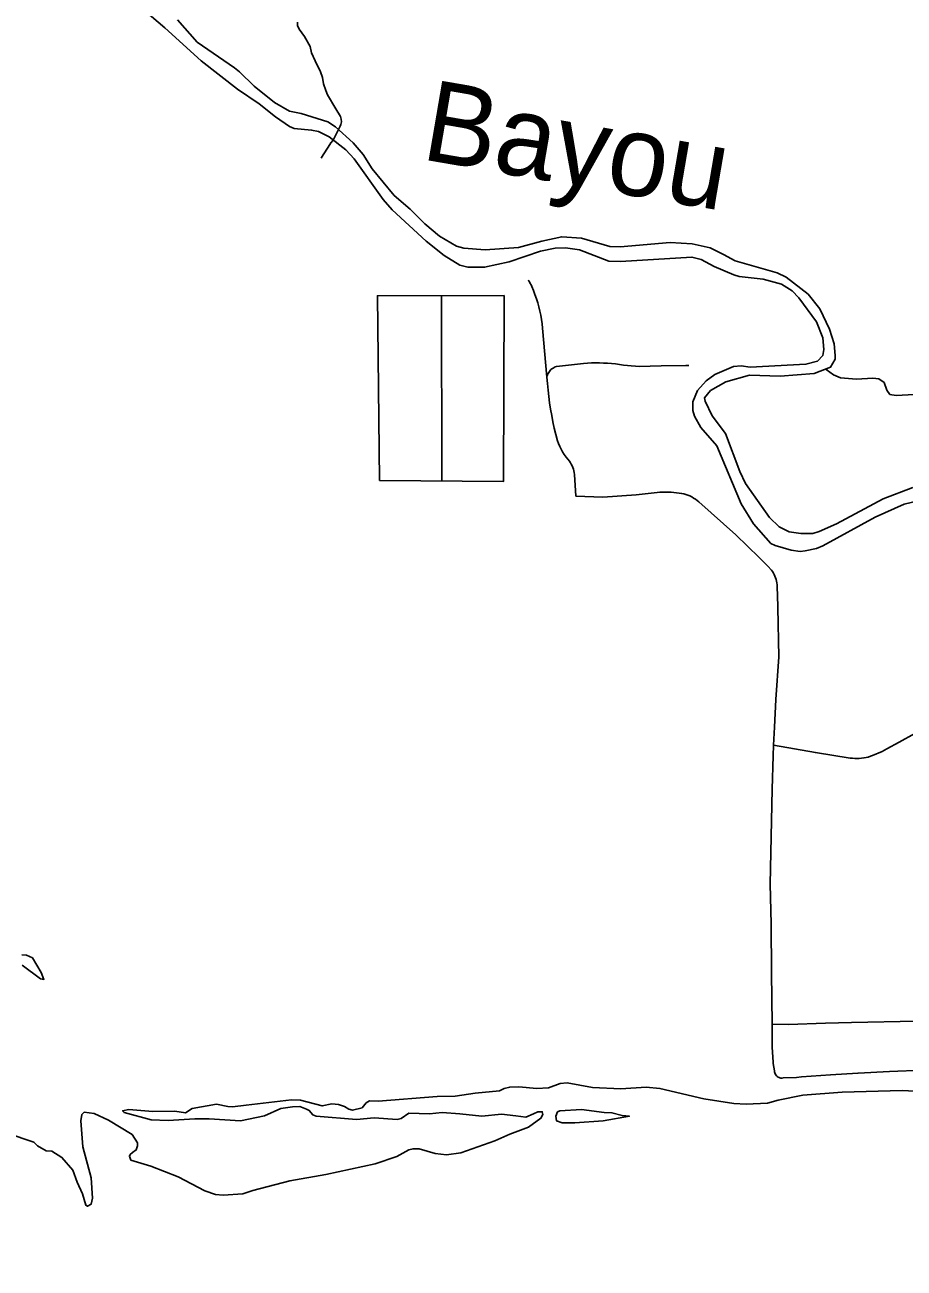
# Model space of a CAD drawing. Extents: x -19 to 366, y -4 to 359.
# Drawn here: x 151.042 to 151.913, y 194.154 to 195.386 of the extents above; entities that cross this region are included whole.
import ezdxf

# ---------------------------------------------------------------- set-up
doc = ezdxf.new("R2010")
doc.units = 0
for name, color, linetype in [('Level 34', 7, 'Continuous'), ('Level 35', 7, 'Continuous'), ('Level 45', 7, 'Continuous'), ('Level 60', 7, 'Continuous'), ('Level 9', 7, 'Continuous')]:
    doc.layers.add(name, color=color, linetype=linetype)

msp = doc.modelspace()

# ---------------------------------------------------------------- linework, layer by layer
at = {"layer": 'Level 34'}
for points in [[(151.5405, 195.1334), (151.5408, 195.1331), (151.5417, 195.1316), (151.5426, 195.1301), (151.5433, 195.1286), (151.544, 195.1269), (151.5457, 195.123), (151.5472, 195.119), (151.5487, 195.115), (151.5499, 195.1109), (151.5511, 195.1068), (151.5521, 195.1027), (151.553, 195.0985), (151.5537, 195.0943), (151.5543, 195.0901), (151.5547, 195.0858), (151.5591, 195.0373)], [(151.5591, 195.0373), (151.5594, 195.0385), (151.5598, 195.0397), (151.5602, 195.0408), (151.5608, 195.0419), (151.5615, 195.0429), (151.5622, 195.0439), (151.5631, 195.0448), (151.564, 195.0456), (151.5651, 195.0463), (151.5661, 195.0469), (151.5673, 195.0474), (151.5684, 195.0478), (151.5953, 195.0509), (151.5992, 195.0511), (151.6032, 195.0513), (151.6072, 195.0514), (151.6112, 195.0513), (151.6152, 195.0512), (151.6191, 195.051), (151.6231, 195.0507), (151.6271, 195.0504), (151.631, 195.0497), (151.6349, 195.0492), (151.6388, 195.0487), (151.6427, 195.0483), (151.6467, 195.0481), (151.6506, 195.0479), (151.6723, 195.0484), (151.6967, 195.0489), (151.6997, 195.0489)], [(151.5591, 195.0373), (151.5596, 195.0309), (151.5602, 195.0245), (151.5609, 195.0182), (151.5617, 195.0118), (151.5627, 195.0055), (151.5638, 194.9992), (151.565, 194.9929), (151.5664, 194.9867), (151.5678, 194.9804), (151.5694, 194.9742), (151.5705, 194.9714), (151.5718, 194.9686), (151.5732, 194.9659), (151.5746, 194.9632), (151.5762, 194.9606), (151.578, 194.9581), (151.5813, 194.9539), (151.5823, 194.9525), (151.5832, 194.9509), (151.584, 194.9494), (151.5847, 194.9477), (151.5853, 194.9461), (151.5858, 194.9444), (151.5862, 194.9427), (151.5865, 194.9409), (151.5876, 194.9194)], [(151.5876, 194.9194), (151.6144, 194.9185), (151.6476, 194.9208), (151.6683, 194.9231), (151.6711, 194.9233), (151.6738, 194.9234), (151.6766, 194.9234), (151.6793, 194.9234), (151.6821, 194.9232), (151.6849, 194.923), (151.6876, 194.9227), (151.6903, 194.9223), (151.6925, 194.922), (151.6946, 194.9216), (151.6966, 194.921), (151.6987, 194.9203), (151.7007, 194.9195), (151.7026, 194.9186), (151.7045, 194.9175), (151.7063, 194.9164), (151.708, 194.9151), (151.7097, 194.9137), (151.7462, 194.881), (151.7695, 194.8585), (151.7779, 194.85)], [(151.7779, 194.85), (151.7817, 194.8461), (151.7827, 194.8447), (151.7836, 194.8432), (151.7844, 194.8416), (151.7851, 194.84), (151.7857, 194.8384), (151.7862, 194.8368), (151.7866, 194.8351), (151.7869, 194.8334), (151.7872, 194.8316), (151.7873, 194.8299), (151.7879, 194.8105), (151.788, 194.8091), (151.7888, 194.7601)], [(151.7888, 194.7601), (151.786, 194.7179), (151.7846, 194.6904), (151.7838, 194.6726)], [(151.9237, 194.6841), (151.9083, 194.6757), (151.8961, 194.669)], [(151.7838, 194.6726), (151.7833, 194.662), (151.7822, 194.6289), (151.7803, 194.535), (151.7814, 194.4955), (151.7817, 194.4472), (151.7824, 194.3961)], [(151.8961, 194.669), (151.8912, 194.6663), (151.8819, 194.6623), (151.8797, 194.6616), (151.8776, 194.6609), (151.8754, 194.6604), (151.8732, 194.66), (151.8709, 194.6597), (151.8687, 194.6595), (151.8664, 194.6594), (151.8641, 194.6594), (151.8619, 194.6596), (151.8597, 194.6598), (151.8252, 194.6653), (151.7838, 194.6726)], [(151.7824, 194.3961), (151.7823, 194.3734), (151.7832, 194.3585), (151.7833, 194.3571), (151.7845, 194.3501), (151.7846, 194.3491), (151.7849, 194.348), (151.7853, 194.347), (151.7859, 194.346), (151.7866, 194.345), (151.7873, 194.3443), (151.7882, 194.3437), (151.7891, 194.3433), (151.79, 194.3429), (151.791, 194.3428), (151.792, 194.3427), (151.7931, 194.3429), (151.8065, 194.3435), (151.8115, 194.3439), (151.8402, 194.346), (151.8673, 194.3476), (151.8675, 194.3476), (151.8985, 194.3492), (151.932, 194.3505)], [(151.7824, 194.3961), (151.7985, 194.3959), (151.8352, 194.3971), (151.861, 194.398), (151.9255, 194.3992)]]:
    msp.add_lwpolyline(points, dxfattribs=at)
at = {"layer": 'Level 35'}
for points in [[(151.1805, 195.3832), (151.1605, 195.4001)], [(151.1929, 195.3913), (151.2124, 195.3691), (151.2493, 195.3436)], [(151.7444, 195.1385), (151.7247, 195.1469), (151.7119, 195.1537), (151.7028, 195.1562), (151.632, 195.1518), (151.6204, 195.1522), (151.5912, 195.1635), (151.5776, 195.1655), (151.5672, 195.1649), (151.5528, 195.1622), (151.5217, 195.1514), (151.4972, 195.1462), (151.4807, 195.1461), (151.4727, 195.1481), (151.4572, 195.1578), (151.4393, 195.1721), (151.4056, 195.2029), (151.3967, 195.2133), (151.368, 195.2536), (151.3597, 195.2624), (151.3431, 195.2752), (151.3326, 195.2807), (151.3258, 195.2821), (151.3087, 195.2837), (151.3039, 195.2855), (151.2901, 195.2953), (151.274, 195.3079), (151.2523, 195.3227), (151.2163, 195.3508), (151.1805, 195.3832)], [(151.2493, 195.3436), (151.2544, 195.3399), (151.2689, 195.3257), (151.2891, 195.3092), (151.304, 195.3009), (151.3154, 195.2986), (151.3419, 195.2902), (151.3494, 195.2852), (151.3671, 195.2694), (151.3768, 195.258), (151.3859, 195.2437), (151.4078, 195.2173), (151.4234, 195.2036), (151.4379, 195.1892), (151.4525, 195.1769), (151.4695, 195.167), (151.4768, 195.1652), (151.4977, 195.1633), (151.531, 195.1656), (151.5541, 195.1721), (151.5738, 195.1764), (151.5933, 195.1751), (151.6215, 195.1668), (151.6316, 195.1663), (151.6813, 195.1708), (151.7029, 195.1694), (151.7208, 195.1654), (151.734, 195.1586), (151.7455, 195.1524), (151.7872, 195.1406), (151.7962, 195.1364), (151.8181, 195.1193), (151.8297, 195.1049), (151.8392, 195.0847), (151.8438, 195.0704), (151.8449, 195.0588)], [(151.8012, 194.8659), (151.7852, 194.8704), (151.781, 194.8724), (151.7638, 194.8919), (151.7517, 194.9118), (151.7276, 194.9692), (151.7117, 194.9874), (151.7054, 194.9985), (151.7038, 195.0041), (151.7037, 195.0128), (151.7082, 195.0241), (151.7169, 195.0336), (151.7255, 195.0398), (151.7441, 195.0477), (151.7517, 195.0484), (151.7606, 195.0471), (151.8157, 195.05), (151.8272, 195.053), (151.8324, 195.0586), (151.8336, 195.0645), (151.8325, 195.0761), (151.8261, 195.0919), (151.8089, 195.1157), (151.8021, 195.1228), (151.7916, 195.1293), (151.7735, 195.1343), (151.7497, 195.1369), (151.7444, 195.1385)], [(151.5166, 195.1181), (151.3911, 195.1179), (151.3932, 194.9348)], [(151.3932, 194.9348), (151.5161, 194.934), (151.5166, 195.1181)], [(151.4547, 195.118), (151.4549, 194.9344)], [(151.8449, 195.0588), (151.8448, 195.055), (151.8402, 195.047), (151.8238, 195.041), (151.7904, 195.0381), (151.7598, 195.0393), (151.7363, 195.0326), (151.7211, 195.024), (151.7153, 195.0167), (151.716, 195.0136), (151.723, 194.999), (151.7359, 194.9813), (151.7502, 194.9438), (151.7559, 194.932), (151.7796, 194.8982), (151.7891, 194.8891), (151.7992, 194.8841), (151.8106, 194.8823), (151.8227, 194.8825), (151.8289, 194.8843), (151.846, 194.8918), (151.8924, 194.9168), (151.9219, 194.9279)], [(151.8357, 195.0448), (151.843, 195.0394), (151.8502, 195.0367), (151.866, 195.0353), (151.8821, 195.0363), (151.888, 195.0355), (151.8933, 195.0318), (151.8959, 195.0244), (151.899, 195.0201), (151.9053, 195.0189), (151.9229, 195.02)], [(151.975, 194.9085), (151.9565, 194.9145), (151.9458, 194.9154), (151.9258, 194.9145), (151.9131, 194.9114), (151.8844, 194.8986), (151.8326, 194.8701), (151.8262, 194.8674), (151.8149, 194.8653)], [(151.8012, 194.8659), (151.8101, 194.8646), (151.8149, 194.8653)], [(151.0387, 194.4648), (151.0432, 194.4645), (151.0491, 194.4618), (151.0577, 194.4475), (151.0605, 194.4405), (151.057, 194.4412), (151.0391, 194.4547)]]:
    msp.add_lwpolyline(points, dxfattribs=at)
at = {"layer": 'Level 45'}
msp.add_lwpolyline([(151.3118, 195.389), (151.3118, 195.3858), (151.3135, 195.3821), (151.3187, 195.3747), (151.3243, 195.3649), (151.3258, 195.3585), (151.3295, 195.3506), (151.3346, 195.3396), (151.3366, 195.334), (151.3377, 195.328), (151.3398, 195.3213), (151.3416, 195.3169), (151.3497, 195.3032), (151.3543, 195.2954), (151.3552, 195.2928), (151.3553, 195.2902), (151.3547, 195.2874), (151.3542, 195.2858), (151.3472, 195.2722), (151.3449, 195.2695), (151.3422, 195.2651), (151.3373, 195.2576), (151.3353, 195.2542)], dxfattribs=at)
at = {"layer": 'Level 60'}
for points in [[(154.1159, 1.8709), (153.9063, 10.4874), (153.696, 19.1041), (153.485, 27.7209), (153.2733, 36.3378), (153.0608, 44.9549), (152.8476, 53.5721), (152.6337, 62.1894), (152.419, 70.8069), (152.2036, 79.4245), (151.9875, 88.0422), (151.7707, 96.6601), (151.5531, 105.2782), (151.3348, 113.8963), (151.1158, 122.5147), (150.8961, 131.1331), (150.6757, 139.7517), (150.4545, 148.3704), (150.2326, 156.9893), (150.0101, 165.6083), (149.7867, 174.2275), (149.5627, 182.8468), (149.338, 191.4662), (149.1125, 200.0858), (148.8864, 208.7055), (148.6595, 217.3254), (148.4319, 225.9454), (148.2037, 234.5655), (147.9747, 243.1858), (147.745, 251.8063), (147.5146, 260.4269), (147.2835, 269.0476), (147.0517, 277.6685), (146.8191, 286.2895), (146.5859, 294.9106), (146.352, 303.5319), (146.1174, 312.1534), (145.8821, 320.775), (145.6461, 329.3967), (145.4094, 338.0186), (145.172, 346.6406)], [(0, 189.5162), (7.1121, 189.5206), (14.2243, 189.5339), (21.3364, 189.556), (28.4484, 189.5869), (35.5605, 189.6267), (42.6725, 189.6754), (49.7844, 189.7329), (56.8962, 189.7992), (64.0079, 189.8744), (71.1196, 189.9584), (78.2311, 190.0512), (85.3425, 190.1529), (92.4538, 190.2635), (99.5649, 190.3829), (106.6759, 190.5111), (113.7867, 190.6482), (120.8974, 190.7941), (128.0078, 190.9489), (135.1181, 191.1125), (142.2282, 191.2849), (149.338, 191.4662), (156.4476, 191.6563), (163.5569, 191.8553), (170.666, 192.0631), (177.7749, 192.2798), (184.8835, 192.5053), (191.9917, 192.7396), (199.0997, 192.9828), (206.2074, 193.2348), (213.3147, 193.4956), (220.4218, 193.7653), (227.5285, 194.0438), (234.6348, 194.3312), (241.7408, 194.6274), (248.8464, 194.9324), (255.9516, 195.2463), (263.0564, 195.569), (270.1608, 195.9005), (277.2648, 196.2409), (284.3683, 196.5901), (291.4715, 196.9481), (298.5741, 197.315), (305.6763, 197.6907), (312.7781, 198.0753), (319.8793, 198.4686), (326.9801, 198.8708), (334.0804, 199.2818), (341.1801, 199.7017)]]:
    msp.add_spline(points, degree=3, dxfattribs=at)
at = {"layer": 'Level 9'}
for points in [[(151.5121, 194.3302), (151.5167, 194.3325), (151.5222, 194.3339), (151.5312, 194.3342), (151.5491, 194.3326), (151.5606, 194.3331), (151.5723, 194.3373), (151.5791, 194.3382), (151.6042, 194.3336), (151.6324, 194.3321), (151.6574, 194.3338), (151.671, 194.3326), (151.7147, 194.3223), (151.7443, 194.3176), (151.7566, 194.3171), (151.7778, 194.318), (151.7882, 194.321), (151.8126, 194.3257), (151.8516, 194.3287), (151.9112, 194.3306), (151.9237, 194.3298)], [(151.3208, 194.3119), (151.3142, 194.3147), (151.3068, 194.3144), (151.2952, 194.3128), (151.2792, 194.3053), (151.2554, 194.3005), (151.2243, 194.3024), (151.2101, 194.3023), (151.1836, 194.3006), (151.1667, 194.3014), (151.1401, 194.3086), (151.1384, 194.3105), (151.1447, 194.3116), (151.1685, 194.3096), (151.1901, 194.3101), (151.2009, 194.3085), (151.2073, 194.3125), (151.2317, 194.3169), (151.2429, 194.3145), (151.2473, 194.3143), (151.2609, 194.316), (151.3058, 194.3214), (151.3149, 194.3209), (151.3363, 194.3152), (151.346, 194.3172), (151.3526, 194.3167), (151.3585, 194.3146), (151.3627, 194.312), (151.3663, 194.3111), (151.3759, 194.3132), (151.3799, 194.3182), (151.3832, 194.3201), (151.3918, 194.3198), (151.4503, 194.3246), (151.4681, 194.3248), (151.4881, 194.3278), (151.5121, 194.3302)], [(151.0242, 194.2881), (151.0506, 194.2792), (151.0542, 194.2756), (151.0628, 194.2706), (151.0685, 194.2704), (151.0784, 194.2642), (151.0893, 194.2514), (151.0934, 194.2397), (151.0986, 194.2281), (151.1019, 194.2168), (151.1036, 194.2158), (151.1072, 194.2178), (151.1086, 194.2238), (151.1072, 194.244), (151.0991, 194.2747), (151.097, 194.3005), (151.0981, 194.3067), (151.1004, 194.309), (151.1102, 194.3078), (151.1245, 194.301), (151.1479, 194.2868), (151.1531, 194.2785), (151.1533, 194.2756), (151.152, 194.2716), (151.1484, 194.269)], [(151.1484, 194.269), (151.146, 194.267), (151.1452, 194.2653), (151.1468, 194.2615), (151.1665, 194.2556), (151.1935, 194.245), (151.22, 194.2312), (151.2306, 194.2273), (151.238, 194.2267), (151.2575, 194.2282), (151.2675, 194.2313), (151.3043, 194.2411), (151.3399, 194.2473), (151.3889, 194.2579), (151.4102, 194.2651), (151.4221, 194.2716), (151.4264, 194.2728), (151.4325, 194.2727), (151.4484, 194.2682), (151.4596, 194.2666), (151.4738, 194.2688), (151.5074, 194.2805), (151.5222, 194.2872), (151.5407, 194.294), (151.5531, 194.303), (151.5551, 194.3066), (151.5544, 194.3095), (151.5502, 194.3095), (151.5459, 194.3073), (151.5381, 194.3042), (151.5283, 194.3055), (151.5142, 194.3069), (151.4947, 194.3052), (151.4729, 194.3075), (151.4551, 194.3087), (151.4428, 194.3073), (151.4222, 194.3079), (151.4145, 194.3027), (151.4107, 194.3019), (151.3879, 194.3033), (151.3703, 194.3016), (151.3303, 194.3049), (151.3269, 194.3064), (151.3235, 194.3106), (151.3208, 194.3119)], [(151.5867, 194.2983), (151.5742, 194.2984), (151.5685, 194.3005), (151.568, 194.3052), (151.5697, 194.3092), (151.5718, 194.3102), (151.5934, 194.3117)], [(151.5934, 194.3117), (151.6159, 194.3088), (151.6235, 194.3085), (151.6338, 194.3057), (151.6408, 194.305), (151.6147, 194.3005), (151.5867, 194.2983)]]:
    msp.add_lwpolyline(points, dxfattribs=at)

# ---------------------------------------------------------------- texts
at = {"layer": 'Level 35'}
msp.add_text('Bayou', height=0.08, rotation=350.2629, dxfattribs=at).set_placement((151.4331, 195.2534))

doc.saveas('drawing.dxf')
